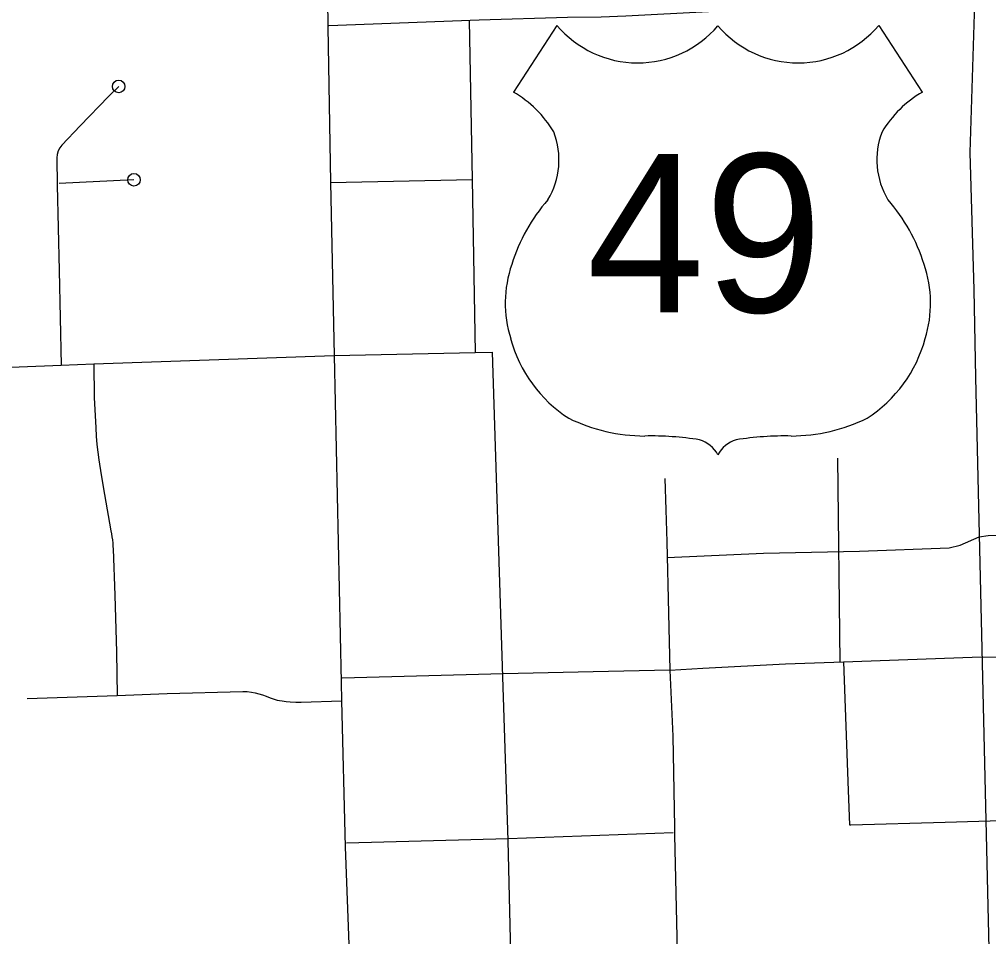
# Model space of a CAD drawing. Extents: x 309348 to 309445, y 336383 to 336484.
# Drawn here: x 309359.624 to 309361.386, y 336386.977 to 336388.645 of the extents above; entities that cross this region are included whole.
import ezdxf

# ---------------------------------------------------------------- set-up
doc = ezdxf.new("R2010")
doc.units = 0
doc.layers.add('R_Annotation', color=7, linetype='Continuous')

msp = doc.modelspace()

# ---------------------------------------------------------------- linework, layer by layer
at = {"layer": 'R_Annotation'}
for p, q in [((309360.6015, 336388.6339), (309360.5228, 336388.5122)), ((309361.1867, 336388.6339), (309361.2654, 336388.5122))]:
    msp.add_line(p, q, dxfattribs=at)
for points in [[(309360.1836, 336388.7297), (309360.1852, 336388.6311)], [(309361.4105, 336388.6799), (309361.3172, 336388.6769), (309361.1765, 336388.6728), (309361.023, 336388.6655), (309360.9387, 336388.6619), (309360.8767, 336388.6583), (309360.7266, 336388.6504), (309360.6818, 336388.649), (309360.6207, 336388.648), (309360.46, 336388.6433), (309360.187, 336388.633)], [(309361.4743, 336388.6772), (309361.4175, 336388.677), (309361.3605, 336388.6746), (309361.3523, 336388.403), (309361.3596, 336388.1531), (309361.3623, 336387.9937)], [(309360.4417, 336388.6426), (309360.4472, 336388.3537)], [(309360.1852, 336388.6311), (309360.1899, 336388.3485)], [(309359.8048, 336388.5229), (309359.7865, 336388.5047), (309359.735, 336388.4513), (309359.7016, 336388.4163), (309359.6977, 336388.4113), (309359.6948, 336388.4056), (309359.693, 336388.3994), (309359.6925, 336388.393), (309359.6926, 336388.3922), (309359.6931, 336388.3437)], [(309359.6931, 336388.3437), (309359.6964, 336388.1883)], [(309359.8326, 336388.3532), (309359.6963, 336388.3466)], [(309360.1899, 336388.3485), (309360.4472, 336388.3537)], [(309360.1899, 336388.3485), (309360.1964, 336388.0336)], [(309360.4472, 336388.3537), (309360.4528, 336388.0391)], [(309359.6964, 336388.1883), (309359.7, 336388.0164)], [(309359.7595, 336388.0188), (309360.1964, 336388.0336)], [(309360.1964, 336388.0336), (309360.4528, 336388.0391)], [(309360.1964, 336388.0336), (309360.2093, 336387.44)], [(309360.4528, 336388.0391), (309360.4838, 336388.04)], [(309360.4838, 336388.04), (309360.5027, 336387.4495)], [(309359.4405, 336388.0061), (309359.7, 336388.0164)], [(309359.7, 336388.0164), (309359.7595, 336388.0188)], [(309359.7595, 336388.0188), (309359.7602, 336387.9575), (309359.7631, 336387.9022), (309359.7639, 336387.887), (309359.7652, 336387.8718), (309359.7685, 336387.8441), (309359.7727, 336387.8166), (309359.779, 336387.7807), (309359.7904, 336387.715), (309359.7915, 336387.7095), (309359.7925, 336387.7039), (309359.7933, 336387.6983)], [(309361.3623, 336387.9937), (309361.3872, 336386.9286), (309361.4434, 336386.9305), (309361.5008, 336386.9359)], [(309361.1114, 336387.8472), (309361.1156, 336387.4764)], [(309360.7976, 336387.8102), (309360.7993, 336387.7533), (309360.8011, 336387.6949), (309360.8041, 336387.5653), (309360.807, 336387.4616)], [(309360.8021, 336387.6663), (309360.9771, 336387.674), (309361.1513, 336387.6778), (309361.3147, 336387.684), (309361.3347, 336387.6886), (309361.3692, 336387.7039), (309361.3853, 336387.7062), (309361.4178, 336387.7078)], [(309359.7933, 336387.6983), (309359.7939, 336387.6927), (309359.7944, 336387.6871), (309359.7947, 336387.6814), (309359.7977, 336387.5979), (309359.8006, 336387.4944), (309359.8019, 336387.4157)], [(309361.0169, 336387.4731), (309361.1226, 336387.4766), (309361.3562, 336387.4851), (309361.4222, 336387.4857)], [(309361.1226, 336387.4766), (309361.1308, 336387.2428), (309361.1334, 336387.1801)], [(309360.807, 336387.4616), (309360.6671, 336387.4584), (309360.5036, 336387.4546), (309360.2113, 336387.4469)], [(309360.807, 336387.4616), (309360.8666, 336387.4651), (309361.0169, 336387.4731)], [(309360.807, 336387.4616), (309360.812, 336387.3415), (309360.8151, 336387.1763), (309360.8154, 336387.1615)], [(309360.5027, 336387.4495), (309360.512, 336387.1516)], [(309360.2093, 336387.44), (309360.2101, 336387.4061)], [(309359.6382, 336387.4102), (309359.8019, 336387.4157)], [(309359.8019, 336387.4157), (309359.8928, 336387.4193), (309360.0303, 336387.4226), (309360.0386, 336387.4226), (309360.0464, 336387.4218), (309360.053, 336387.4205), (309360.0598, 336387.4188), (309360.0663, 336387.4168), (309360.0729, 336387.4142), (309360.0802, 336387.4113), (309360.0859, 336387.4092), (309360.093, 336387.4072), (309360.0969, 336387.4064), (309360.1019, 336387.4057), (309360.1056, 336387.4051), (309360.1094, 336387.4047), (309360.1164, 336387.4038), (309360.127, 336387.4033), (309360.1363, 336387.4031), (309360.2101, 336387.4061)], [(309360.2101, 336387.4061), (309360.2164, 336387.1404)], [(309361.1334, 336387.1801), (309361.1359, 336387.1802), (309361.3072, 336387.1854), (309361.4298, 336387.1887)], [(309360.8129, 336387.1656), (309360.5128, 336387.1548), (309360.2189, 336387.1471)], [(309360.8154, 336387.1615), (309360.8197, 336386.977), (309360.8212, 336386.8969), (309360.8215, 336386.8545)], [(309360.512, 336387.1516), (309360.5192, 336386.8439)], [(309360.2164, 336387.1404), (309360.2282, 336386.8342)]]:
    msp.add_lwpolyline(points, dxfattribs=at)
for centre in [(309359.8048, 336388.5229), (309359.8326, 336388.3532)]:
    msp.add_circle(centre, 0.0114, dxfattribs=at)
for centre, radius, start, end in [((309360.7481, 336388.7572), 0.1915, 220.075, 319.6701), ((309361.0401, 336388.7572), 0.1915, 220.3299, 319.925), ((309360.42, 336388.3355), 0.2045, 30.7809, 59.9883), ((309361.3682, 336388.3355), 0.2045, 120.0117, 149.2191), ((309360.465, 336388.3894), 0.1402, 328.8105, 21.2108), ((309361.3232, 336388.3894), 0.1402, 158.7892, 211.1895), ((309360.8315, 336388.1021), 0.327, 138.9565, 162.6913), ((309360.9567, 336388.1021), 0.327, 17.3087, 41.0435), ((309360.7236, 336388.1289), 0.2161, 160.9576, 197.3819), ((309361.0646, 336388.1289), 0.2161, 342.6181, 19.0424), ((309360.7587, 336388.1295), 0.25, 195.1074, 237.1312), ((309361.0295, 336388.1295), 0.25, 302.8688, 344.8926), ((309360.7634, 336388.2083), 0.321, 244.0771, 269.5779), ((309361.0248, 336388.2083), 0.321, 270.4221, 295.9229), ((309360.7708, 336387.2993), 0.5881, 81.1942, 90.9539), ((309361.0174, 336387.2993), 0.5881, 89.0461, 98.8058), ((309360.8444, 336387.8265), 0.0564, 28.0342, 72.9864), ((309360.9438, 336387.8265), 0.0564, 107.0136, 151.9658)]:
    msp.add_arc(centre, radius, start, end, dxfattribs=at)

# ---------------------------------------------------------------- texts
msp.add_text('49', height=0.28782, dxfattribs=at).set_placement((309360.6559, 336388.1124))

doc.saveas('drawing.dxf')
